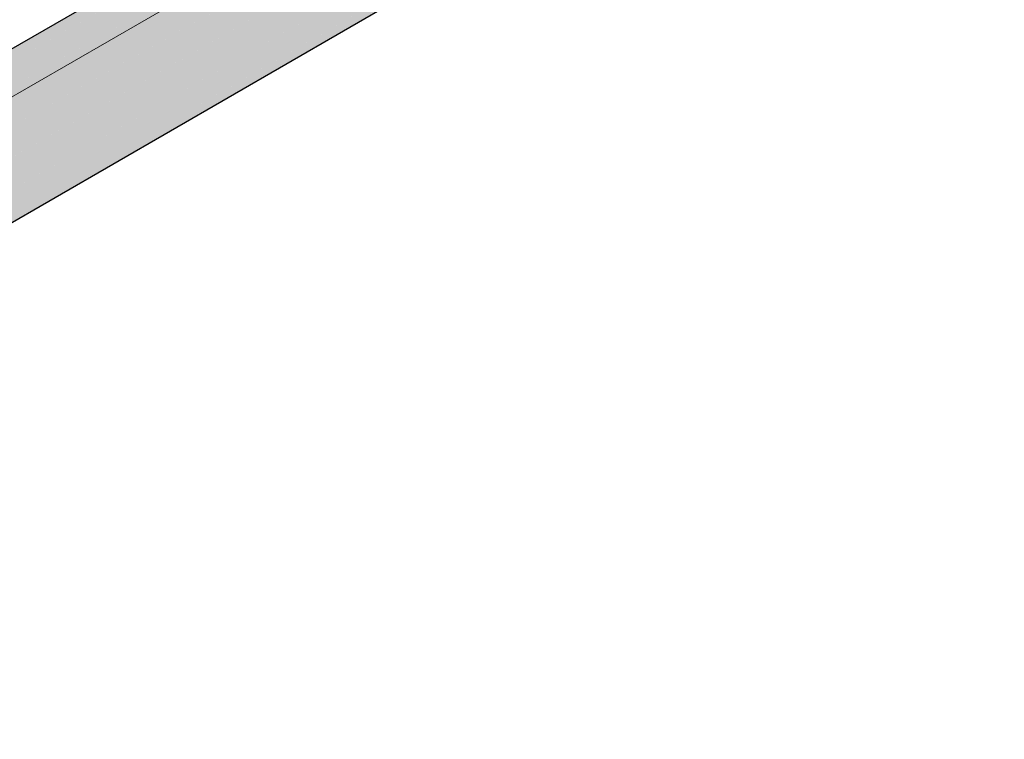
# Model space of a CAD drawing. Header units: millimetres. Extents: x 2 to 902, y -447 to 199.
# Tile 369 of 656: x 77.137 to 77.935, y 93.399 to 93.981. Entities that reach past the tile are written whole.
import ezdxf

# ---------------------------------------------------------------- set-up
doc = ezdxf.new("R2010")
doc.units = ezdxf.units.MM
doc.header["$MEASUREMENT"] = 0
doc.layers.add('AF-Condutos', color=4, linetype='Continuous', lineweight=25)
doc.layers.add('IFC-Parede-Contorno', color=42, linetype='Continuous', lineweight=5)

msp = doc.modelspace()

# ---------------------------------------------------------------- hatches: boundary and pattern name
at = {"layer": 'AF-Condutos', "linetype": 'Continuous'}
for points in [[(79.68669, 95.43363), (79.68645, 95.43165), (79.68669, 95.43363), (79.68626, 95.43338), (79.68582, 95.42649), (79.68626, 95.43338), (79.68294, 95.43146), (79.68023, 95.4299), (79.60788, 95.38813), (76.71445, 93.7176), (76.71455, 93.71753), (79.61797, 95.38383), (79.6739, 95.41593), (79.68533, 95.42249), (79.68557, 95.42263), (79.68541, 95.42316), (79.68557, 95.42263), (79.68726, 95.42411), (79.68557, 95.42263), (79.68731, 95.42363), (79.73633, 95.45176), (79.71989, 95.4528)], [(79.73633, 95.45176), (79.61797, 95.38383), (76.69307, 93.69473), (79.61838, 95.38366)], [(79.69078, 95.40509), (79.63833, 95.37517), (79.6387, 95.37502), (79.63833, 95.37517), (76.71109, 93.68433), (79.63912, 95.37484), (76.71109, 93.68433), (79.66555, 95.36359), (79.69089, 95.40472), (79.66555, 95.36359), (79.69769, 95.38186), (79.77079, 95.42341), (79.75435, 95.44136), (79.73633, 95.45176), (79.68733, 95.42347), (79.68846, 95.41289), (79.68733, 95.42347), (79.68561, 95.42248), (79.61838, 95.38366), (79.62936, 95.37899), (79.61838, 95.38366), (76.69307, 93.69473), (79.63833, 95.37517), (79.68939, 95.4043)], [(79.72134, 95.33986), (76.74515, 93.62098), (79.72191, 95.33962), (79.78841, 95.37801), (79.78285, 95.401), (79.77079, 95.42341), (79.66555, 95.36359), (79.66649, 95.36319), (79.66555, 95.36359), (76.72753, 93.66639), (79.69494, 95.35109), (79.69578, 95.35073), (79.69494, 95.35109), (76.73959, 93.64397)], [(76.71591, 93.71831), (76.71455, 93.71753), (76.72135, 93.71257), (76.72227, 93.7116), (76.7225, 93.71173), (79.61797, 95.38383)], [(79.63833, 95.37517), (76.7224, 93.71147), (76.73501, 93.69815)], [(79.74787, 95.32857), (79.77752, 95.34562), (79.78652, 95.35843), (79.78841, 95.37801), (79.72191, 95.33962), (76.74515, 93.62098), (79.74007, 95.33189), (79.74035, 95.33177), (79.74007, 95.33189), (76.74326, 93.6014)], [(76.73598, 93.69849), (76.73515, 93.69801), (76.73932, 93.69361), (76.74932, 93.67897), (76.75182, 93.68042), (79.66555, 95.36359)], [(76.75067, 93.67952), (76.74942, 93.67882), (76.75474, 93.67103), (76.76163, 93.6567), (76.76371, 93.65791), (79.69494, 95.35109)], [(79.77752, 95.34562), (76.77425, 93.61922), (76.77501, 93.61212)], [(76.77148, 93.63619), (79.72134, 95.33986), (76.76329, 93.65745), (76.7617, 93.65655), (76.76226, 93.65538), (76.76658, 93.64639), (76.76989, 93.63527)], [(76.77458, 93.61949), (79.74007, 95.33189), (76.7724, 93.63655), (76.76993, 93.63514), (76.77027, 93.63398), (76.77037, 93.63365), (76.77403, 93.62135), (76.77425, 93.61929)]]:
    msp.add_hatch(color=151, dxfattribs=at).paths.add_polyline_path(points)

# ---------------------------------------------------------------- linework, layer by layer
at = {"layer": 'AF-Condutos'}
for p, q in [((79.60788, 95.38813), (76.71445, 93.7176)), ((76.77501, 93.61212), (79.77752, 95.34562))]:
    msp.add_line(p, q, dxfattribs=at)
at = {"layer": 'IFC-Parede-Contorno', "color": 7, "lineweight": 5}
msp.add_line((64.81095, 86.80622), (80.28192, 95.73839), dxfattribs=at)

doc.saveas('drawing.dxf')
